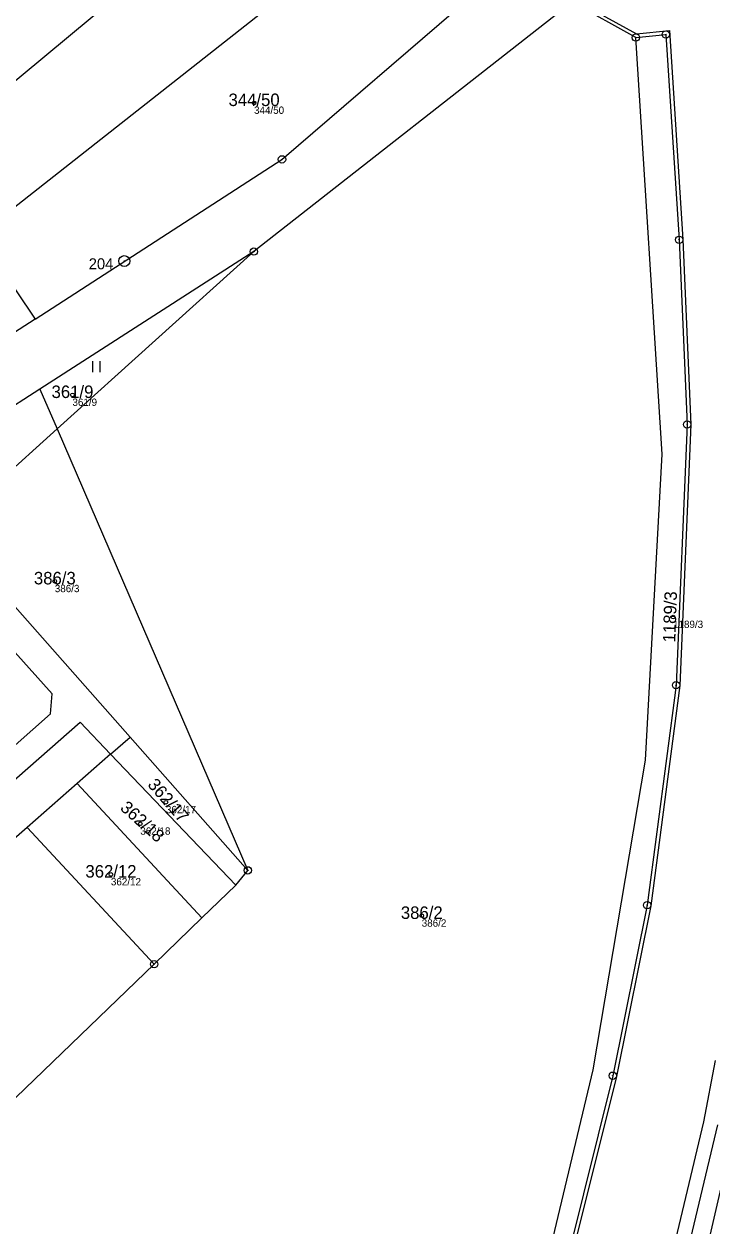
# Model space of a CAD drawing. Extents: x -869390 to -864576, y -1040967 to -1036941.
# Drawn here: x -866793.8 to -866700.3, y -1040756 to -1040592.6 of the extents above; entities that cross this region are included whole.
import ezdxf

# ---------------------------------------------------------------- set-up
doc = ezdxf.new("R2010")
doc.units = 0
for name, color, linetype in [('Definiční body', 7, 'Continuous'), ('Hranice parcel', 7, 'Continuous'), ('Parcelní čísla', 7, 'Continuous'), ('Vnitřní kresba', 7, 'Continuous'), ('Věcná břemena k části', 7, 'Continuous'), ('Značky bodu BP', 7, 'Continuous'), ('Značky kultur', 7, 'Continuous')]:
    doc.layers.add(name, color=color, linetype=linetype)

msp = doc.modelspace()

# ---------------------------------------------------------------- linework, layer by layer
at = {"layer": 'Definiční body'}
for centre in [(-866762.54, -1040603.33), (-866787.23, -1040643.04), (-866789.63, -1040668.37), (-866705.57, -1040673.24), (-866774.52, -1040698.43), (-866778, -1040701.35), (-866782, -1040708.24), (-866739.74, -1040713.86)]:
    msp.add_circle(centre, 0.25, dxfattribs=at)
at = {"layer": 'Hranice parcel'}
for p, q in [((-866720.44, -1040538.32), (-866807.35, -1040610.61)), ((-866800.03, -1040621.35), (-866731.44, -1040567.37)), ((-866758.74, -1040611.01), (-866725.6, -1040582.45)), ((-866719.3, -1040589.65), (-866762.56, -1040623.55)), ((-866710.63, -1040594.45), (-866719.3, -1040589.65)), ((-866710.63, -1040594.45), (-866706.54, -1040594.03)), ((-866707.04, -1040651.1), (-866710.63, -1040594.45)), ((-866706.54, -1040594.03), (-866704.74, -1040621.94)), ((-866792.3, -1040632.72), (-866758.74, -1040611.01)), ((-866800.03, -1040621.35), (-866792.3, -1040632.72)), ((-866704.74, -1040621.94), (-866703.66, -1040647.06)), ((-866762.56, -1040623.55), (-866791.66, -1040642.24)), ((-866789.31, -1040647.67), (-866762.56, -1040623.55)), ((-866792.3, -1040632.72), (-866808.24, -1040643.06)), ((-866791.66, -1040642.24), (-866810.17, -1040654.13)), ((-866791.66, -1040642.24), (-866789.31, -1040647.67)), ((-866703.66, -1040647.06), (-866705.16, -1040682.51)), ((-866804.39, -1040661.27), (-866789.31, -1040647.67)), ((-866789.31, -1040647.67), (-866763.38, -1040707.69)), ((-866709.3, -1040692.69), (-866707.04, -1040651.1)), ((-866804.39, -1040661.27), (-866779.39, -1040689.56)), ((-866789.97, -1040683.69), (-866797.03, -1040675.86)), ((-866705.16, -1040682.51), (-866709.08, -1040712.42)), ((-866790.2, -1040686.38), (-866789.97, -1040683.69)), ((-866799.56, -1040694.64), (-866790.2, -1040686.38)), ((-866797.46, -1040697.45), (-866786.2, -1040687.55)), ((-866786.2, -1040687.55), (-866782.05, -1040691.89)), ((-866782.05, -1040691.89), (-866779.39, -1040689.56)), ((-866779.39, -1040689.56), (-866763.38, -1040707.69)), ((-866782.05, -1040691.89), (-866786.57, -1040695.86)), ((-866782.05, -1040691.89), (-866765.02, -1040709.7)), ((-866716.41, -1040734.82), (-866709.3, -1040692.69)), ((-866786.57, -1040695.86), (-866793.38, -1040701.84)), ((-866786.57, -1040695.86), (-866769.62, -1040714.14)), ((-866793.38, -1040701.84), (-866816.19, -1040721.87)), ((-866793.38, -1040701.84), (-866776.13, -1040720.44)), ((-866765.02, -1040709.7), (-866763.38, -1040707.69)), ((-866769.62, -1040714.14), (-866765.02, -1040709.7)), ((-866709.08, -1040712.42), (-866713.77, -1040735.61)), ((-866776.13, -1040720.44), (-866769.62, -1040714.14)), ((-866776.13, -1040720.44), (-866798.55, -1040742.04)), ((-866722.93, -1040761.97), (-866716.41, -1040734.82)), ((-866713.77, -1040735.61), (-866720.44, -1040762.52)), ((-866698.52, -1040748.51), (-866704.91, -1040775.8))]:
    msp.add_line(p, q, dxfattribs=at)
at = {"layer": 'Vnitřní kresba'}
for p, q in [((-866718.98, -1040589.29), (-866710.53, -1040593.94)), ((-866710.53, -1040593.94), (-866706.07, -1040593.48)), ((-866706.07, -1040593.48), (-866704.24, -1040621.91)), ((-866704.24, -1040621.91), (-866703.16, -1040647.06)), ((-866703.16, -1040647.06), (-866704.66, -1040682.55)), ((-866704.66, -1040682.55), (-866708.59, -1040712.5)), ((-866708.59, -1040712.5), (-866713.28, -1040735.72)), ((-866713.28, -1040735.72), (-866719.96, -1040762.66))]:
    msp.add_line(p, q, dxfattribs=at)
at = {"layer": 'Věcná břemena k části'}
msp.add_lwpolyline([(-866699.85, -1040733.55), (-866701.43, -1040741.87), (-866709.01, -1040773.71), (-866726.76, -1040826.98), (-866730.14, -1040839.22), (-866734.53, -1040850.24), (-866738.49, -1040857.58), (-866745.65, -1040869.96), (-866744.07, -1040871.25), (-866736.75, -1040858.56), (-866732.71, -1040851.08), (-866728.24, -1040839.86), (-866724.84, -1040827.56), (-866707.09, -1040774.25), (-866699.47, -1040742.29)], dxfattribs=at)
at = {"layer": 'Značky bodu BP'}
for centre, radius in [((-866710.63, -1040594.45), 0.5), ((-866710.63, -1040594.45), 0.0303), ((-866706.54, -1040594.03), 0.5), ((-866706.54, -1040594.03), 0.0303), ((-866758.74, -1040611.01), 0.5), ((-866758.74, -1040611.01), 0.0303), ((-866704.74, -1040621.94), 0.5), ((-866704.74, -1040621.94), 0.0303), ((-866780.18, -1040624.84), 0.75), ((-866762.56, -1040623.55), 0.5), ((-866762.56, -1040623.55), 0.0303), ((-866780.18, -1040624.84), 0.03), ((-866703.66, -1040647.06), 0.5), ((-866703.66, -1040647.06), 0.0303), ((-866705.16, -1040682.51), 0.5), ((-866705.16, -1040682.51), 0.0303), ((-866763.38, -1040707.69), 0.5), ((-866763.38, -1040707.69), 0.0303), ((-866709.08, -1040712.42), 0.5), ((-866709.08, -1040712.42), 0.0303), ((-866776.13, -1040720.44), 0.5), ((-866776.13, -1040720.44), 0.0303), ((-866713.77, -1040735.61), 0.5), ((-866713.77, -1040735.61), 0.0303)]:
    msp.add_circle(centre, radius, dxfattribs=at)
at = {"layer": 'Značky kultur'}
for p, q in [((-866784.46, -1040639.96), (-866784.46, -1040638.46)), ((-866783.46, -1040639.96), (-866783.46, -1040638.46))]:
    msp.add_line(p, q, dxfattribs=at)

# ---------------------------------------------------------------- texts
at = {"layer": 'Definiční body'}
for s, p in [('344/50', (-866762.54, -1040604.82)), ('361/9', (-866787.23, -1040644.53)), ('386/3', (-866789.63, -1040669.86)), ('1189/3', (-866705.57, -1040674.73)), ('362/17', (-866774.52, -1040699.92)), ('362/18', (-866778, -1040702.84)), ('362/12', (-866782, -1040709.73)), ('386/2', (-866739.74, -1040715.35))]:
    msp.add_text(s, height=1, dxfattribs=at).set_placement(p)
at = {"layer": 'Parcelní čísla'}
for s, p in [('344/50', (-866766.01, -1040603.76)), ('361/9', (-866790.07, -1040643.46)), ('386/3', (-866792.47, -1040668.8)), ('362/12', (-866785.47, -1040708.67)), ('386/2', (-866742.58, -1040714.29))]:
    msp.add_text(s, height=1.7, dxfattribs=at).set_placement(p)
for s, rotation, p in [('1189/3', 88, (-866705.27, -1040676.72)), ('362/17', 311, (-866777.11, -1040696.09)), ('362/18', 318, (-866780.86, -1040699.35))]:
    msp.add_text(s, height=1.7, rotation=rotation, dxfattribs=at).set_placement(p)
at = {"layer": 'Značky bodu BP'}
msp.add_text('204', height=1.5, dxfattribs=at).set_placement((-866785.02, -1040625.96))

doc.saveas('drawing.dxf')
